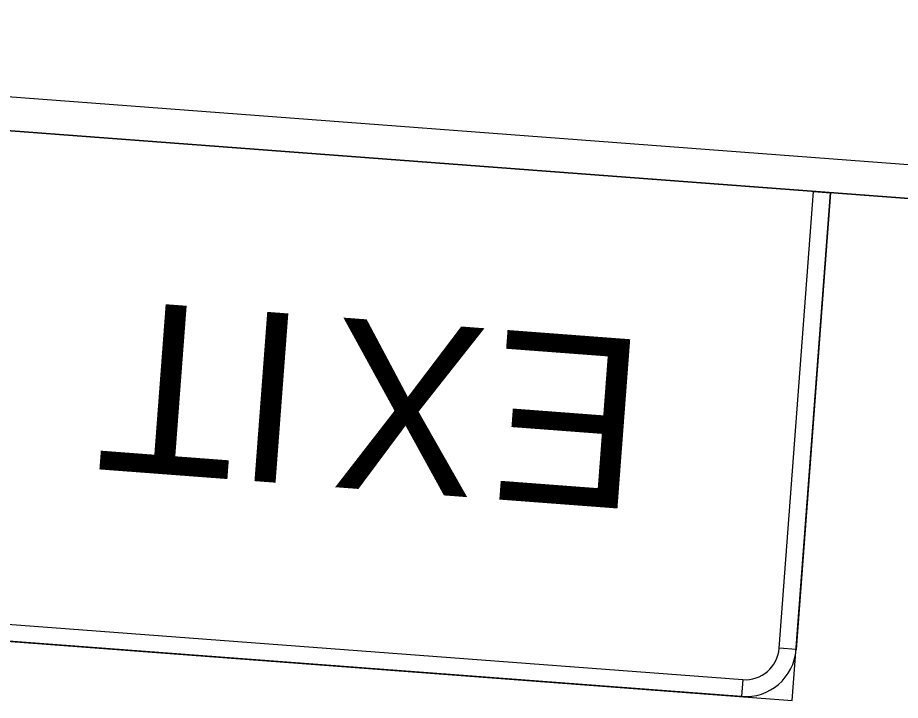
# Model space of a CAD drawing. Extents: x 2001876 to 2025694, y 804561 to 868938.
# Drawn here: x 2022951.5 to 2023033.8, y 808846.2 to 808909.9 of the extents above; entities that cross this region are included whole.
import ezdxf

# ---------------------------------------------------------------- set-up
doc = ezdxf.new("R2010")
doc.units = 0
doc.layers.add('TR SN EXTRUDED PANEL SIGNS - GROUND MOUNTED', color=7, linetype='Continuous')

msp = doc.modelspace()

# ---------------------------------------------------------------- linework, layer by layer
at = {"layer": 'TR SN EXTRUDED PANEL SIGNS - GROUND MOUNTED'}
for p, q in [((2023024.093, 808850.981), (2023022.515, 808851.1)), ((2023019.119, 808848.181), (2023019, 808846.602))]:
    msp.add_line(p, q, dxfattribs=at)
for points in [[(2023116.666, 809067.884), (2022889.311, 809085.029), (2022875.738, 808905.04), (2023103.093, 808887.895), (2023116.666, 809067.884)], [(2022894.923, 808906.769), (2023084.385, 808892.482), (2023084.147, 808889.324), (2022894.685, 808903.611), (2022894.923, 808906.769)], [(2023027.308, 808893.61), (2022894.685, 808903.611), (2022891.113, 808856.246), (2023023.736, 808846.245), (2023027.308, 808893.61)], [(2023022.515, 808851.1), (2023025.729, 808893.729), (2023027.308, 808893.61), (2023024.093, 808850.981), (2023022.515, 808851.1)], [(2022895.968, 808857.468), (2023019.119, 808848.181), (2023019, 808846.602), (2022895.849, 808855.889), (2022895.968, 808857.468)]]:
    msp.add_lwpolyline(points, close=True, dxfattribs=at)
for radius in [4.75, 3.167]:
    msp.add_arc((2023019.357, 808851.338), radius, 265.6877, 355.68734, dxfattribs=at)

# ---------------------------------------------------------------- texts
for s, p in [('T', (2022972.714, 808882.643)), ('I', (2022978.682, 808882.193)), ('X', (2022995.505, 808880.924)), ('E', (2023010.354, 808879.804))]:
    msp.add_text(s, height=15.833, rotation=175.68749, dxfattribs=at).set_placement(p)

doc.saveas('drawing.dxf')
